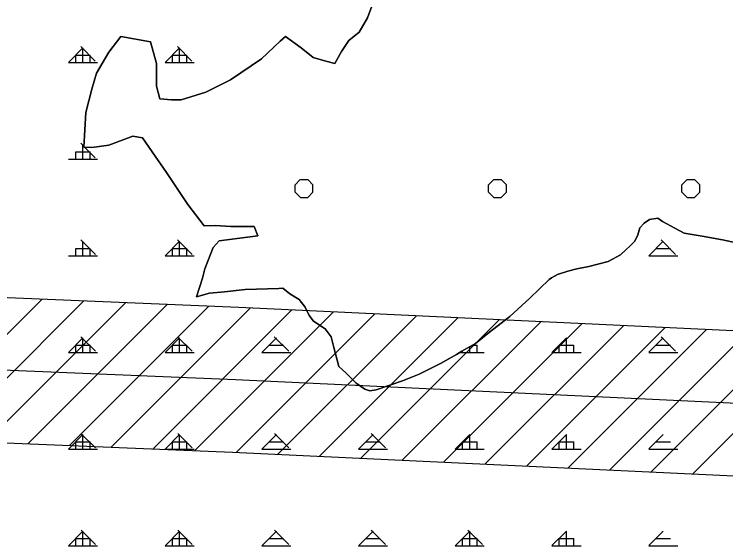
# Model space of a CAD drawing. Extents: x 410727 to 412947, y 4463506 to 4466382.
# Drawn here: x 411086.8 to 411454.6, y 4464897.4 to 4465172.3 of the extents above; entities that cross this region are included whole.
import ezdxf

# ---------------------------------------------------------------- set-up
doc = ezdxf.new("R2010")
doc.units = 0
for name, color, linetype in [('ADAKENARI', 7, 'Continuous'), ('PL_AYA_ORMAN', 7, 'Continuous'), ('PL_KA_TARIM_DIGER', 7, 'Continuous'), ('TA_ENH_HAT', 7, 'Continuous'), ('TA_ENH_TARAMA', 7, 'Continuous'), ('TR_ORMAN', 7, 'Continuous'), ('TR_TARIMALANI', 7, 'Continuous')]:
    doc.layers.add(name, color=color, linetype=linetype)

msp = doc.modelspace()

# ---------------------------------------------------------------- linework, layer by layer
at = {"layer": 'ADAKENARI'}
for p, q in [((411271.63, 4465176.47), (411269.45, 4465170.53)), ((411269.45, 4465170.53), (411265.08, 4465163.03)), ((411265.08, 4465163.03), (411259.78, 4465158.66)), ((411141.87, 4465160.84), (411135.63, 4465152.72)), ((411157.16, 4465158.03), (411141.87, 4465160.84)), ((411227.03, 4465160.84), (411224.22, 4465158.34)), ((411235.14, 4465154.91), (411227.03, 4465160.84)), ((411259.78, 4465158.66), (411256.04, 4465153.03)), ((411160.28, 4465146.78), (411157.16, 4465158.03)), ((411160.28, 4465146.78), (411157.16, 4465158.03)), ((411224.22, 4465158.34), (411214.55, 4465149.28)), ((411241.38, 4465149.91), (411235.14, 4465154.91)), ((411135.63, 4465152.72), (411129.39, 4465141.78)), ((411256.04, 4465153.03), (411252.61, 4465146.78)), ((411256.04, 4465153.03), (411252.61, 4465146.78)), ((411214.55, 4465149.28), (411198.64, 4465138.34)), ((411247.93, 4465148.03), (411241.38, 4465149.91)), ((411252.61, 4465146.78), (411247.93, 4465148.03)), ((411160.28, 4465135.21), (411160.28, 4465146.78)), ((411129.39, 4465141.78), (411126.9, 4465133.65)), ((411198.64, 4465138.34), (411185.85, 4465132.09)), ((411126.9, 4465133.65), (411123.78, 4465121.46)), ((411162.15, 4465128.65), (411160.28, 4465135.21)), ((411185.85, 4465132.09), (411173.06, 4465128.03)), ((411168.07, 4465128.03), (411162.15, 4465128.65)), ((411173.06, 4465128.03), (411168.07, 4465128.03)), ((411123.78, 4465121.46), (411122.84, 4465103.65)), ((411135.63, 4465104.59), (411148.11, 4465109.28)), ((411148.11, 4465109.28), (411153.1, 4465108.34)), ((411153.1, 4465108.34), (411158.09, 4465101.15)), ((411122.84, 4465103.65), (411126.9, 4465103.34)), ((411126.9, 4465103.34), (411135.63, 4465104.59)), ((411158.09, 4465101.15), (411165.58, 4465090.52)), ((411165.58, 4465090.52), (411176.49, 4465073.96)), ((411176.49, 4465073.96), (411185.03, 4465062.82)), ((411176.49, 4465073.96), (411176.49, 4465073.96)), ((411415.26, 4465066.08), (411419.44, 4465066.78)), ((411419.44, 4465066.78), (411422, 4465065.15)), ((411185.03, 4465062.82), (411190.84, 4465063.05)), ((411190.84, 4465063.05), (411198.75, 4465062.59)), ((411410.14, 4465061.89), (411412.47, 4465064.22)), ((411412.47, 4465064.22), (411415.26, 4465066.08)), ((411422, 4465065.15), (411428.28, 4465061.65)), ((411198.75, 4465062.59), (411210.84, 4465062.59)), ((411210.84, 4465062.59), (411212.7, 4465057.69)), ((411210.84, 4465062.59), (411212.7, 4465057.69)), ((411409.21, 4465058.16), (411410.14, 4465061.89)), ((411428.28, 4465061.65), (411433.16, 4465059.09)), ((411433.16, 4465059.09), (411442.47, 4465057.46)), ((411203.4, 4465056.53), (411192.7, 4465055.13)), ((411212.7, 4465057.69), (411203.4, 4465056.53)), ((411407.58, 4465054.9), (411409.21, 4465058.16)), ((411442.47, 4465057.46), (411452.93, 4465055.59)), ((411452.93, 4465055.59), (411466.65, 4465052.8)), ((411192.7, 4465055.13), (411189.68, 4465051.64)), ((411402.93, 4465050.47), (411405.26, 4465052.57)), ((411405.26, 4465052.57), (411407.58, 4465054.9)), ((411189.68, 4465051.64), (411185.26, 4465040.68)), ((411189.68, 4465051.64), (411185.26, 4465040.68)), ((411400.14, 4465047.91), (411402.93, 4465050.47)), ((411383.86, 4465041.85), (411393.86, 4465044.41)), ((411393.86, 4465044.41), (411400.14, 4465047.91)), ((411185.26, 4465040.68), (411184.1, 4465035.79)), ((411372.93, 4465039.52), (411377.58, 4465040.68)), ((411377.58, 4465040.68), (411383.86, 4465041.85)), ((411364.56, 4465036.02), (411367.58, 4465037.65)), ((411367.58, 4465037.65), (411372.93, 4465039.52)), ((411184.1, 4465035.79), (411181.08, 4465026.24)), ((411353.4, 4465025.54), (411363.4, 4465035.09)), ((411363.4, 4465035.09), (411364.56, 4465036.02)), ((411195.49, 4465028.8), (411206.19, 4465029.96)), ((411206.19, 4465029.96), (411223.63, 4465030.43)), ((411223.63, 4465030.43), (411225.72, 4465030.67)), ((411225.72, 4465030.67), (411229.22, 4465027.63)), ((411181.08, 4465026.24), (411187.82, 4465028.1)), ((411187.82, 4465028.1), (411195.49, 4465028.8)), ((411229.22, 4465027.63), (411234.1, 4465024.84)), ((411234.1, 4465024.84), (411237.12, 4465020.88)), ((411342.93, 4465015.98), (411353.4, 4465025.54)), ((411237.12, 4465020.88), (411239.21, 4465016.45)), ((411239.21, 4465016.45), (411241.54, 4465013.65)), ((411332.47, 4465007.83), (411342.93, 4465015.98)), ((411241.54, 4465013.65), (411247.59, 4465009.69)), ((411247.59, 4465009.69), (411250.61, 4465005.5)), ((411325.26, 4465002), (411332.47, 4465007.83)), ((411250.61, 4465005.5), (411252, 4464999.91)), ((411318.28, 4464998.04), (411325.26, 4465002)), ((411252, 4464999.91), (411254.56, 4464990.12)), ((411315.49, 4464996.41), (411318.28, 4464998.04)), ((411307.12, 4464991.75), (411315.49, 4464996.41)), ((411254.56, 4464990.12), (411258.28, 4464986.86)), ((411296.19, 4464986.16), (411307.12, 4464991.75)), ((411258.28, 4464986.86), (411263.63, 4464981.5)), ((411287.59, 4464982.66), (411296.19, 4464986.16)), ((411273.86, 4464978), (411287.59, 4464982.66)), ((411263.63, 4464981.5), (411268.05, 4464978.47)), ((411268.05, 4464978.47), (411270.61, 4464977.54)), ((411270.61, 4464977.54), (411273.86, 4464978))]:
    msp.add_line(p, q, dxfattribs=at)
at = {"layer": 'PL_AYA_ORMAN'}
msp.add_lwpolyline([(411466.65, 4465052.8), (411452.93, 4465055.59), (411442.47, 4465057.46), (411433.16, 4465059.09), (411428.28, 4465061.65), (411422, 4465065.15), (411419.44, 4465066.78), (411415.26, 4465066.08), (411412.47, 4465064.22), (411410.14, 4465061.89), (411409.21, 4465058.16), (411407.58, 4465054.9), (411405.26, 4465052.57), (411402.93, 4465050.47), (411400.14, 4465047.91), (411393.86, 4465044.41), (411383.86, 4465041.85), (411377.58, 4465040.68), (411372.93, 4465039.52), (411367.58, 4465037.65), (411364.56, 4465036.02), (411363.4, 4465035.09), (411353.4, 4465025.54), (411342.93, 4465015.98), (411332.47, 4465007.83), (411325.26, 4465002), (411318.28, 4464998.04), (411315.49, 4464996.41), (411307.12, 4464991.75), (411296.19, 4464986.16), (411287.59, 4464982.66), (411273.86, 4464978), (411270.61, 4464977.54), (411268.05, 4464978.47), (411263.63, 4464981.5), (411258.28, 4464986.86), (411254.56, 4464990.12), (411252, 4464999.91), (411250.61, 4465005.5), (411247.59, 4465009.69), (411241.54, 4465013.65), (411239.21, 4465016.45), (411237.12, 4465020.88), (411234.1, 4465024.84), (411229.22, 4465027.63), (411225.72, 4465030.67), (411223.63, 4465030.43), (411206.19, 4465029.96), (411195.49, 4465028.8), (411187.82, 4465028.1), (411181.08, 4465026.24), (411184.1, 4465035.79), (411185.26, 4465040.68), (411189.68, 4465051.64), (411192.7, 4465055.13), (411203.4, 4465056.53), (411212.7, 4465057.69), (411210.84, 4465062.59), (411198.75, 4465062.59), (411190.84, 4465063.05), (411185.03, 4465062.82), (411176.49, 4465073.96), (411165.58, 4465090.52), (411158.09, 4465101.15), (411153.1, 4465108.34), (411148.11, 4465109.28), (411135.63, 4465104.59), (411126.9, 4465103.34), (411122.84, 4465103.65), (411123.78, 4465121.46), (411126.9, 4465133.65), (411129.39, 4465141.78), (411135.63, 4465152.72), (411141.87, 4465160.84), (411157.16, 4465158.03), (411160.28, 4465146.78), (411160.28, 4465135.21), (411162.15, 4465128.65), (411168.07, 4465128.03), (411173.06, 4465128.03), (411185.85, 4465132.09), (411198.64, 4465138.34), (411214.55, 4465149.28), (411224.22, 4465158.34), (411227.03, 4465160.84), (411235.14, 4465154.91), (411241.38, 4465149.91), (411247.93, 4465148.03), (411252.61, 4465146.78), (411256.04, 4465153.03), (411259.78, 4465158.66), (411265.08, 4465163.03), (411269.45, 4465170.53), (411271.63, 4465176.47)], dxfattribs=at)
at = {"layer": 'PL_KA_TARIM_DIGER'}
msp.add_lwpolyline([(411271.63, 4465176.47), (411269.45, 4465170.53), (411265.08, 4465163.03), (411259.78, 4465158.66), (411256.04, 4465153.03), (411252.61, 4465146.78), (411247.93, 4465148.03), (411241.38, 4465149.91), (411235.14, 4465154.91), (411227.03, 4465160.84), (411224.22, 4465158.34), (411214.55, 4465149.28), (411198.64, 4465138.34), (411185.85, 4465132.09), (411173.06, 4465128.03), (411168.07, 4465128.03), (411162.15, 4465128.65), (411160.28, 4465135.21), (411160.28, 4465146.78), (411157.16, 4465158.03), (411141.87, 4465160.84), (411135.63, 4465152.72), (411129.39, 4465141.78), (411126.9, 4465133.65), (411123.78, 4465121.46), (411122.84, 4465103.65), (411126.9, 4465103.34), (411135.63, 4465104.59), (411148.11, 4465109.28), (411153.1, 4465108.34), (411158.09, 4465101.15), (411165.58, 4465090.52), (411176.49, 4465073.96), (411185.03, 4465062.82), (411190.84, 4465063.05), (411198.75, 4465062.59), (411210.84, 4465062.59), (411212.7, 4465057.69), (411203.4, 4465056.53), (411192.7, 4465055.13), (411189.68, 4465051.64), (411185.26, 4465040.68), (411184.1, 4465035.79), (411181.08, 4465026.24), (411187.82, 4465028.1), (411195.49, 4465028.8), (411206.19, 4465029.96), (411223.63, 4465030.43), (411225.72, 4465030.67), (411229.22, 4465027.63), (411234.1, 4465024.84), (411237.12, 4465020.88), (411239.21, 4465016.45), (411241.54, 4465013.65), (411247.59, 4465009.69), (411250.61, 4465005.5), (411252, 4464999.91), (411254.56, 4464990.12), (411258.28, 4464986.86), (411263.63, 4464981.5), (411268.05, 4464978.47), (411270.61, 4464977.54), (411273.86, 4464978), (411287.59, 4464982.66), (411296.19, 4464986.16), (411307.12, 4464991.75), (411315.49, 4464996.41), (411318.28, 4464998.04), (411325.26, 4465002), (411332.47, 4465007.83), (411342.93, 4465015.98), (411353.4, 4465025.54), (411363.4, 4465035.09), (411364.56, 4465036.02), (411367.58, 4465037.65), (411372.93, 4465039.52), (411377.58, 4465040.68), (411383.86, 4465041.85), (411393.86, 4465044.41), (411400.14, 4465047.91), (411402.93, 4465050.47), (411405.26, 4465052.57), (411407.58, 4465054.9), (411409.21, 4465058.16), (411410.14, 4465061.89), (411412.47, 4465064.22), (411415.26, 4465066.08), (411419.44, 4465066.78), (411422, 4465065.15), (411428.28, 4465061.65), (411433.16, 4465059.09), (411442.47, 4465057.46), (411452.93, 4465055.59), (411466.65, 4465052.8)], dxfattribs=at)
at = {"layer": 'TA_ENH_HAT'}
msp.add_lwpolyline([(412066.99, 4464945.27), (411603.01, 4464964.25), (411201.24, 4464983.22), (410781.64, 4465000.65)], dxfattribs=at)
at = {"layer": 'TA_ENH_TARAMA'}
for p, q in [((411029.11, 4464952.83), (411101.18, 4465024.9)), ((411029.11, 4464952.83), (411101.18, 4465024.9)), ((411050.66, 4464951.94), (411122.73, 4465024.01)), ((411050.66, 4464951.94), (411122.73, 4465024.01)), ((411072.22, 4464951.04), (411144.29, 4465023.11)), ((411072.22, 4464951.04), (411144.29, 4465023.11)), ((411093.77, 4464950.15), (411165.85, 4465022.22)), ((411093.77, 4464950.15), (411165.85, 4465022.22)), ((411115.33, 4464949.25), (411187.4, 4465021.32)), ((411115.33, 4464949.25), (411187.4, 4465021.32)), ((411136.88, 4464948.36), (411208.92, 4465020.39)), ((411136.88, 4464948.36), (411208.92, 4465020.39)), ((411158.44, 4464947.46), (411230.36, 4465019.38)), ((411158.44, 4464947.46), (411230.36, 4465019.38)), ((411180, 4464946.57), (411251.8, 4465018.37)), ((411180, 4464946.57), (411251.8, 4465018.37)), ((411201.54, 4464945.66), (411273.24, 4465017.36)), ((411201.54, 4464945.66), (411273.24, 4465017.36)), ((411222.98, 4464944.65), (411294.68, 4465016.35)), ((411222.98, 4464944.65), (411294.68, 4465016.35)), ((411244.42, 4464943.64), (411316.12, 4465015.33)), ((411244.42, 4464943.64), (411316.12, 4465015.33)), ((411265.86, 4464942.62), (411337.55, 4465014.32)), ((411265.86, 4464942.62), (411337.55, 4465014.32)), ((411287.29, 4464941.61), (411358.99, 4465013.31)), ((411287.29, 4464941.61), (411358.99, 4465013.31)), ((411308.73, 4464940.6), (411380.43, 4465012.3)), ((411308.73, 4464940.6), (411380.43, 4465012.3)), ((411330.17, 4464939.59), (411401.87, 4465011.29)), ((411330.17, 4464939.59), (411401.87, 4465011.29)), ((411351.61, 4464938.57), (411423.31, 4465010.27)), ((411351.61, 4464938.57), (411423.31, 4465010.27)), ((411373.05, 4464937.56), (411444.75, 4465009.26)), ((411373.05, 4464937.56), (411444.75, 4465009.26)), ((411394.49, 4464936.55), (411466.18, 4465008.25)), ((411394.49, 4464936.55), (411466.18, 4465008.25)), ((411415.92, 4464935.54), (411487.62, 4465007.24)), ((411415.92, 4464935.54), (411487.62, 4465007.24)), ((411437.36, 4464934.53), (411509.06, 4465006.22)), ((411437.36, 4464934.53), (411509.06, 4465006.22))]:
    msp.add_line(p, q, dxfattribs=at)
msp.add_lwpolyline([(410782.08, 4465038.16), (410781.19, 4464963.13), (411199.57, 4464945.75), (411601.36, 4464926.78), (412065.46, 4464907.81), (412068.53, 4464982.74), (411604.66, 4465001.71), (411202.9, 4465020.68), (410782.08, 4465038.16)], dxfattribs=at)
at = {"layer": 'TR_ORMAN'}
for p, q in [((411114.8, 4465147.39), (411122.3, 4465154.89)), ((411128.67, 4465148.11), (411121.17, 4465155.61)), ((411122.31, 4465147.41), (411122.31, 4465154.91)), ((411164.8, 4465147.4), (411172.3, 4465154.9)), ((411178.66, 4465148.11), (411171.17, 4465155.61)), ((411172.31, 4465147.41), (411172.31, 4465154.91)), ((411221.23, 4465155.54), (411221.16, 4465155.61)), ((411118.56, 4465147.41), (411118.56, 4465151.16)), ((411118.56, 4465151.16), (411126.06, 4465151.16)), ((411126.06, 4465147.41), (411126.06, 4465151.16)), ((411168.56, 4465151.16), (411176.06, 4465151.16)), ((411168.56, 4465147.41), (411168.56, 4465151.16)), ((411176.06, 4465147.41), (411176.06, 4465151.16)), ((411114.81, 4465147.41), (411129.81, 4465147.41)), ((411164.81, 4465147.41), (411179.81, 4465147.41)), ((411122.86, 4465103.93), (411121.2, 4465105.59)), ((411122.31, 4465097.41), (411122.31, 4465104.91)), ((411128.7, 4465098.09), (411123.17, 4465103.62)), ((411118.56, 4465097.41), (411118.56, 4465101.16)), ((411118.56, 4465101.16), (411126.06, 4465101.16)), ((411126.06, 4465097.41), (411126.06, 4465101.16)), ((411114.81, 4465097.41), (411129.81, 4465097.41)), ((411128.74, 4465048.06), (411121.24, 4465055.56)), ((411128.74, 4465048.06), (411121.24, 4465055.56)), ((411178.73, 4465048.06), (411171.23, 4465055.56)), ((411428.69, 4465048.06), (411421.19, 4465055.56)), ((411122.31, 4465047.41), (411122.31, 4465054.91)), ((411164.8, 4465047.42), (411172.3, 4465054.92)), ((411172.31, 4465047.41), (411172.31, 4465054.91)), ((411414.8, 4465047.45), (411422.3, 4465054.95)), ((411118.56, 4465047.41), (411118.56, 4465051.16)), ((411118.56, 4465051.16), (411126.06, 4465051.16)), ((411126.06, 4465047.41), (411126.06, 4465051.16)), ((411168.56, 4465051.16), (411176.06, 4465051.16)), ((411168.56, 4465047.41), (411168.56, 4465051.16)), ((411176.06, 4465047.41), (411176.06, 4465051.16)), ((411418.56, 4465051.16), (411426.06, 4465051.16)), ((411114.81, 4465047.41), (411129.81, 4465047.41)), ((411164.81, 4465047.41), (411179.81, 4465047.41)), ((411414.81, 4465047.41), (411429.81, 4465047.41)), ((411414.81, 4465047.41), (411429.81, 4465047.41)), ((411114.8, 4464997.42), (411122.3, 4465004.92)), ((411128.77, 4464998.04), (411121.27, 4465005.54)), ((411122.31, 4464997.41), (411122.31, 4465004.91)), ((411164.8, 4464997.42), (411172.3, 4465004.92)), ((411178.76, 4464998.04), (411171.26, 4465005.54)), ((411178.76, 4464998.04), (411171.26, 4465005.54)), ((411172.31, 4464997.41), (411172.31, 4465004.91)), ((411214.8, 4464997.43), (411222.3, 4465004.93)), ((411228.75, 4464998.04), (411221.25, 4465005.54)), ((411364.8, 4464997.45), (411372.3, 4465004.95)), ((411372.31, 4464997.41), (411372.31, 4465004.91)), ((411372.31, 4464997.41), (411372.31, 4465004.91)), ((411414.8, 4464997.46), (411422.3, 4465004.96)), ((411428.72, 4464998.04), (411421.22, 4465005.54)), ((411118.56, 4464997.41), (411118.56, 4465001.16)), ((411118.56, 4465001.16), (411126.06, 4465001.16)), ((411126.06, 4464997.41), (411126.06, 4465001.16)), ((411168.56, 4464997.41), (411168.56, 4465001.16)), ((411168.56, 4465001.16), (411176.06, 4465001.16)), ((411176.06, 4464997.41), (411176.06, 4465001.16)), ((411218.56, 4465001.16), (411226.06, 4465001.16)), ((411322.31, 4464997.41), (411322.31, 4465000.33)), ((411322.31, 4464997.41), (411322.31, 4465000.33)), ((411323.77, 4465001.16), (411326.06, 4465001.16)), ((411323.77, 4465001.16), (411326.06, 4465001.16)), ((411326.06, 4464997.41), (411326.06, 4465001.16)), ((411326.06, 4464997.41), (411326.06, 4465001.16)), ((411368.56, 4464997.41), (411368.56, 4465001.16)), ((411368.56, 4464997.41), (411368.56, 4465001.16)), ((411368.56, 4465001.16), (411376.06, 4465001.16)), ((411368.56, 4465001.16), (411376.06, 4465001.16)), ((411376.06, 4464997.41), (411376.06, 4465001.16)), ((411376.06, 4464997.41), (411376.06, 4465001.16)), ((411418.56, 4465001.16), (411426.06, 4465001.16)), ((411418.56, 4465001.16), (411426.06, 4465001.16)), ((411114.81, 4464997.41), (411129.81, 4464997.41)), ((411164.81, 4464997.41), (411179.81, 4464997.41)), ((411214.81, 4464997.41), (411229.81, 4464997.41)), ((411317.2, 4464997.41), (411329.81, 4464997.41)), ((411317.2, 4464997.41), (411329.81, 4464997.41)), ((411318.56, 4464997.41), (411318.56, 4464998.2)), ((411318.56, 4464997.41), (411318.56, 4464998.2)), ((411364.81, 4464997.41), (411379.81, 4464997.41)), ((411364.81, 4464997.41), (411379.81, 4464997.41)), ((411414.81, 4464997.41), (411429.81, 4464997.41)), ((411414.81, 4464997.41), (411429.81, 4464997.41)), ((411114.8, 4464947.42), (411122.3, 4464954.92)), ((411128.8, 4464948.02), (411121.3, 4464955.51)), ((411122.31, 4464947.41), (411122.31, 4464954.91)), ((411164.8, 4464947.43), (411172.3, 4464954.93)), ((411178.79, 4464948.02), (411171.29, 4464955.51)), ((411172.31, 4464947.41), (411172.31, 4464954.91)), ((411214.8, 4464947.44), (411222.3, 4464954.94)), ((411228.78, 4464948.02), (411221.29, 4464955.51)), ((411228.78, 4464948.02), (411221.29, 4464955.51)), ((411264.8, 4464947.45), (411272.3, 4464954.94)), ((411278.78, 4464948.02), (411271.28, 4464955.51)), ((411314.8, 4464947.45), (411322.3, 4464954.95)), ((411322.31, 4464947.41), (411322.31, 4464954.91)), ((411322.31, 4464947.41), (411322.31, 4464954.91)), ((411364.8, 4464947.46), (411372.3, 4464954.96)), ((411372.31, 4464947.41), (411372.31, 4464954.91)), ((411372.31, 4464947.41), (411372.31, 4464954.91)), ((411414.8, 4464947.47), (411422.3, 4464954.97)), ((411118.56, 4464947.41), (411118.56, 4464951.16)), ((411118.56, 4464951.16), (411126.06, 4464951.16)), ((411118.56, 4464951.16), (411126.06, 4464951.16)), ((411126.06, 4464947.41), (411126.06, 4464951.16)), ((411168.56, 4464947.41), (411168.56, 4464951.16)), ((411168.56, 4464951.16), (411176.06, 4464951.16)), ((411168.56, 4464951.16), (411176.06, 4464951.16)), ((411176.06, 4464947.41), (411176.06, 4464951.16)), ((411218.56, 4464951.16), (411226.06, 4464951.16)), ((411218.56, 4464951.16), (411226.06, 4464951.16)), ((411268.56, 4464951.16), (411276.06, 4464951.16)), ((411268.56, 4464951.16), (411276.06, 4464951.16)), ((411318.56, 4464947.41), (411318.56, 4464951.16)), ((411318.56, 4464947.41), (411318.56, 4464951.16)), ((411318.56, 4464951.16), (411326.06, 4464951.16)), ((411318.56, 4464951.16), (411326.06, 4464951.16)), ((411326.06, 4464947.41), (411326.06, 4464951.16)), ((411326.06, 4464947.41), (411326.06, 4464951.16)), ((411368.56, 4464947.41), (411368.56, 4464951.16)), ((411368.56, 4464947.41), (411368.56, 4464951.16)), ((411368.56, 4464951.16), (411376.06, 4464951.16)), ((411368.56, 4464951.16), (411376.06, 4464951.16)), ((411376.06, 4464947.41), (411376.06, 4464951.16)), ((411376.06, 4464947.41), (411376.06, 4464951.16)), ((411418.56, 4464951.16), (411426.06, 4464951.16)), ((411418.56, 4464951.16), (411426.06, 4464951.16)), ((411114.81, 4464947.41), (411129.81, 4464947.41)), ((411114.81, 4464947.41), (411129.81, 4464947.41)), ((411164.81, 4464947.41), (411179.81, 4464947.41)), ((411164.81, 4464947.41), (411179.81, 4464947.41)), ((411214.81, 4464947.41), (411229.81, 4464947.41)), ((411214.81, 4464947.41), (411229.81, 4464947.41)), ((411264.81, 4464947.41), (411279.81, 4464947.41)), ((411264.81, 4464947.41), (411279.81, 4464947.41)), ((411314.81, 4464947.41), (411329.81, 4464947.41)), ((411314.81, 4464947.41), (411329.81, 4464947.41)), ((411364.81, 4464947.41), (411379.81, 4464947.41)), ((411364.81, 4464947.41), (411379.81, 4464947.41)), ((411414.81, 4464947.41), (411429.81, 4464947.41)), ((411414.81, 4464947.41), (411429.81, 4464947.41)), ((411114.8, 4464897.43), (411122.3, 4464904.93)), ((411128.83, 4464897.99), (411121.33, 4464905.49)), ((411122.31, 4464897.41), (411122.31, 4464904.91)), ((411164.8, 4464897.44), (411172.3, 4464904.94)), ((411178.82, 4464897.99), (411171.32, 4464905.49)), ((411172.31, 4464897.41), (411172.31, 4464904.91)), ((411214.8, 4464897.45), (411222.3, 4464904.95)), ((411228.82, 4464897.99), (411221.32, 4464905.49)), ((411264.8, 4464897.45), (411272.3, 4464904.95)), ((411278.81, 4464897.99), (411271.31, 4464905.49)), ((411278.81, 4464897.99), (411271.31, 4464905.49)), ((411314.8, 4464897.46), (411322.3, 4464904.96)), ((411328.8, 4464897.99), (411321.3, 4464905.49)), ((411322.31, 4464897.41), (411322.31, 4464904.91)), ((411322.31, 4464897.41), (411322.31, 4464904.91)), ((411364.8, 4464897.47), (411372.3, 4464904.97)), ((411372.31, 4464897.41), (411372.31, 4464904.91)), ((411372.31, 4464897.41), (411372.31, 4464904.91)), ((411414.8, 4464897.47), (411422.3, 4464904.97)), ((411118.56, 4464897.41), (411118.56, 4464901.16)), ((411118.56, 4464901.16), (411126.06, 4464901.16)), ((411126.06, 4464897.41), (411126.06, 4464901.16)), ((411168.56, 4464897.41), (411168.56, 4464901.16)), ((411168.56, 4464901.16), (411176.06, 4464901.16)), ((411176.06, 4464897.41), (411176.06, 4464901.16)), ((411218.56, 4464901.16), (411226.06, 4464901.16)), ((411268.56, 4464901.16), (411276.06, 4464901.16)), ((411318.56, 4464897.41), (411318.56, 4464901.16)), ((411318.56, 4464897.41), (411318.56, 4464901.16)), ((411318.56, 4464901.16), (411326.06, 4464901.16)), ((411326.06, 4464897.41), (411326.06, 4464901.16)), ((411326.06, 4464897.41), (411326.06, 4464901.16)), ((411368.56, 4464897.41), (411368.56, 4464901.16)), ((411368.56, 4464897.41), (411368.56, 4464901.16)), ((411368.56, 4464901.16), (411376.06, 4464901.16)), ((411376.06, 4464897.41), (411376.06, 4464901.16)), ((411376.06, 4464897.41), (411376.06, 4464901.16)), ((411418.56, 4464901.16), (411426.06, 4464901.16)), ((411114.81, 4464897.41), (411129.81, 4464897.41)), ((411164.81, 4464897.41), (411179.81, 4464897.41)), ((411214.81, 4464897.41), (411229.81, 4464897.41)), ((411264.81, 4464897.41), (411279.81, 4464897.41)), ((411314.81, 4464897.41), (411329.81, 4464897.41)), ((411364.81, 4464897.41), (411379.81, 4464897.41)), ((411414.81, 4464897.41), (411429.81, 4464897.41))]:
    msp.add_line(p, q, dxfattribs=at)
at = {"layer": 'TR_TARIMALANI'}
for p, q in [((411232, 4465084.08), (411234.7, 4465086.78)), ((411232, 4465084.08), (411234.7, 4465086.78)), ((411234.71, 4465086.79), (411238.54, 4465086.79)), ((411234.71, 4465086.79), (411238.54, 4465086.79)), ((411241.25, 4465084.08), (411238.54, 4465086.78)), ((411241.25, 4465084.08), (411238.54, 4465086.78)), ((411332, 4465084.08), (411334.7, 4465086.78)), ((411332, 4465084.08), (411334.7, 4465086.78)), ((411334.71, 4465086.79), (411338.54, 4465086.79)), ((411334.71, 4465086.79), (411338.54, 4465086.79)), ((411341.25, 4465084.08), (411338.54, 4465086.78)), ((411341.25, 4465084.08), (411338.54, 4465086.78)), ((411431.99, 4465084.08), (411434.7, 4465086.78)), ((411431.99, 4465084.08), (411434.7, 4465086.78)), ((411434.71, 4465086.79), (411438.54, 4465086.79)), ((411434.71, 4465086.79), (411438.54, 4465086.79)), ((411441.24, 4465084.08), (411438.54, 4465086.78)), ((411441.24, 4465084.08), (411438.54, 4465086.78)), ((411232, 4465080.25), (411232, 4465084.08)), ((411232, 4465080.25), (411232, 4465084.08)), ((411241.25, 4465080.25), (411241.25, 4465084.08)), ((411241.25, 4465080.25), (411241.25, 4465084.08)), ((411332, 4465080.25), (411332, 4465084.08)), ((411332, 4465080.25), (411332, 4465084.08)), ((411341.25, 4465080.25), (411341.25, 4465084.08)), ((411341.25, 4465080.25), (411341.25, 4465084.08)), ((411432, 4465080.25), (411432, 4465084.08)), ((411432, 4465080.25), (411432, 4465084.08)), ((411441.25, 4465080.25), (411441.25, 4465084.08)), ((411441.25, 4465080.25), (411441.25, 4465084.08)), ((411234.71, 4465077.54), (411232, 4465080.24)), ((411234.71, 4465077.54), (411232, 4465080.24)), ((411234.71, 4465077.54), (411238.54, 4465077.54)), ((411234.71, 4465077.54), (411238.54, 4465077.54)), ((411238.54, 4465077.54), (411241.24, 4465080.24)), ((411238.54, 4465077.54), (411241.24, 4465080.24)), ((411334.71, 4465077.54), (411332, 4465080.24)), ((411334.71, 4465077.54), (411332, 4465080.24)), ((411334.71, 4465077.54), (411338.54, 4465077.54)), ((411334.71, 4465077.54), (411338.54, 4465077.54)), ((411338.54, 4465077.54), (411341.24, 4465080.24)), ((411338.54, 4465077.54), (411341.24, 4465080.24)), ((411434.7, 4465077.54), (411432, 4465080.24)), ((411434.7, 4465077.54), (411432, 4465080.24)), ((411434.71, 4465077.54), (411438.54, 4465077.54)), ((411434.71, 4465077.54), (411438.54, 4465077.54)), ((411438.53, 4465077.54), (411441.24, 4465080.24)), ((411438.53, 4465077.54), (411441.24, 4465080.24))]:
    msp.add_line(p, q, dxfattribs=at)

doc.saveas('drawing.dxf')
